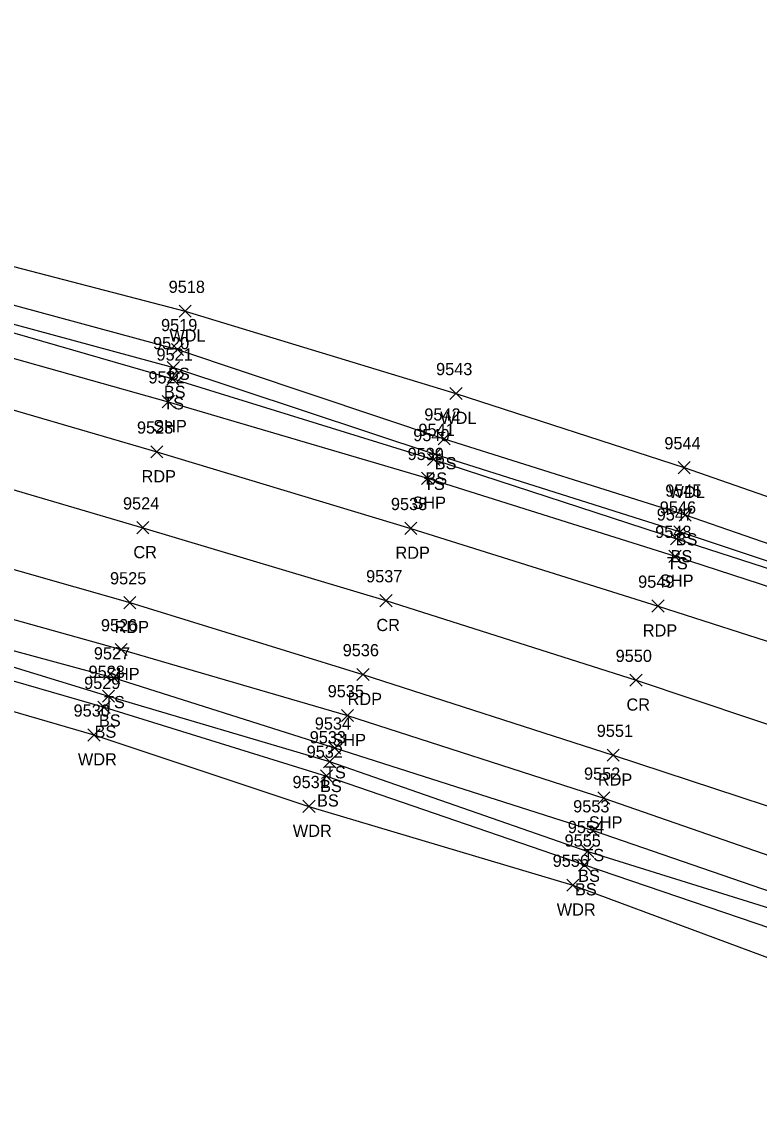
# Model space of a CAD drawing. Extents: x 1611797 to 1633212, y 298978 to 305475.
# Drawn here: x 1630086 to 1630206.9, y 304858.4 to 305038.6 of the extents above; entities that cross this region are included whole.
import ezdxf

# ---------------------------------------------------------------- set-up
doc = ezdxf.new("R2010")
doc.units = 0
for name, color, linetype in [('L_A', 7, 'Continuous'), ('L_I', 7, 'Continuous'), ('L_TIC', 7, 'Continuous'), ('LAWA', 7, 'Continuous'), ('LELB', 7, 'Continuous'), ('P_A', 7, 'Continuous'), ('P_I', 7, 'Continuous'), ('P_TIC', 7, 'Continuous'), ('PET', 7, 'Continuous'), ('PRC', 7, 'Continuous'), ('PSP', 7, 'Continuous')]:
    doc.layers.add(name, color=color, linetype=linetype)

msp = doc.modelspace()

# ---------------------------------------------------------------- linework, layer by layer
at = {"layer": 'L_TIC'}
for points in [[(1630111.75, 304990.17), (1630113.75, 304992.17)], [(1630113.75, 304990.17), (1630111.75, 304992.17)], [(1630110.5, 304983.89), (1630112.5, 304985.89)], [(1630112.5, 304983.89), (1630110.5, 304985.89)], [(1630109.82, 304980.93), (1630111.82, 304982.93)], [(1630111.82, 304980.93), (1630109.82, 304982.93)], [(1630109.74, 304979.05), (1630111.74, 304981.05)], [(1630111.74, 304979.05), (1630109.74, 304981.05)], [(1630156.18, 304976.67), (1630158.18, 304978.67)], [(1630158.18, 304976.67), (1630156.18, 304978.67)], [(1630154.25, 304969.22), (1630156.25, 304971.22)], [(1630156.25, 304969.22), (1630154.25, 304971.22)], [(1630152.52, 304965.84), (1630154.52, 304967.84)], [(1630154.52, 304965.84), (1630152.52, 304967.84)], [(1630152.73, 304966.71), (1630154.73, 304968.71)], [(1630154.73, 304966.71), (1630152.73, 304968.71)], [(1630193.63, 304964.5), (1630195.63, 304966.5)], [(1630195.63, 304964.5), (1630193.63, 304966.5)], [(1630193.78, 304956.73), (1630195.78, 304958.73)], [(1630195.78, 304956.73), (1630193.78, 304958.73)], [(1630192.38, 304952.81), (1630194.38, 304954.81)], [(1630194.38, 304952.81), (1630192.38, 304954.81)], [(1630192.94, 304953.96), (1630194.94, 304955.96)], [(1630194.94, 304953.96), (1630192.94, 304955.96)], [(1630100.04, 304930.02), (1630102.04, 304932.02)], [(1630102.04, 304930.02), (1630100.04, 304932.02)], [(1630099.17, 304927), (1630101.17, 304929)], [(1630101.17, 304927), (1630099.17, 304929)], [(1630098.45, 304925.17), (1630100.45, 304927.17)], [(1630100.45, 304925.17), (1630098.45, 304927.17)], [(1630096.8, 304920.63), (1630098.8, 304922.63)], [(1630098.8, 304920.63), (1630096.8, 304922.63)], [(1630136.28, 304918.5), (1630138.28, 304920.5)], [(1630138.28, 304918.5), (1630136.28, 304920.5)], [(1630135.45, 304916.25), (1630137.45, 304918.25)], [(1630137.45, 304916.25), (1630135.45, 304918.25)], [(1630134.95, 304913.88), (1630136.95, 304915.88)], [(1630136.95, 304913.88), (1630134.95, 304915.88)], [(1630132.06, 304908.9), (1630134.06, 304910.9)], [(1630134.06, 304908.9), (1630132.06, 304910.9)], [(1630178.67, 304904.92), (1630180.67, 304906.92)], [(1630180.67, 304904.92), (1630178.67, 304906.92)], [(1630177.79, 304901.52), (1630179.79, 304903.52)], [(1630179.79, 304901.52), (1630177.79, 304903.52)], [(1630177.26, 304899.3), (1630179.26, 304901.3)], [(1630179.26, 304899.3), (1630177.26, 304901.3)], [(1630175.36, 304895.98), (1630177.36, 304897.98)], [(1630177.36, 304895.98), (1630175.36, 304897.98)]]:
    msp.add_lwpolyline(points, dxfattribs=at)
at = {"layer": 'LAWA'}
for points in [[(1630012.2, 305019), (1630070.07, 305002.29), (1630112.75, 304991.17), (1630157.18, 304977.67), (1630194.63, 304965.5), (1630246.08, 304947.6), (1630293.55, 304932.17), (1630339.64, 304919.38), (1630359.6, 304910.39), (1630373.07, 304905.24), (1630404.85, 304897.31), (1630447.39, 304879.28), (1630481.53, 304869.72), (1630525.06, 304857.56), (1630559.34, 304845.57), (1630602.12, 304833.12), (1630633.53, 304824.2), (1630681.46, 304813.61)], [(1629901.86, 304961.79), (1629939.21, 304959.99), (1629978.21, 304953.23), (1630017.49, 304944.5), (1630052.22, 304934.86), (1630097.8, 304921.63), (1630133.06, 304909.9), (1630176.36, 304896.98), (1630219.35, 304881), (1630254.79, 304868.97)]]:
    msp.add_lwpolyline(points, dxfattribs=at)
at = {"layer": 'LELB'}
for points in [[(1629991.78, 305024.38), (1629991.19, 305017.83), (1629994.52, 305014.98), (1630009.74, 305009.14), (1630027.73, 305002.18), (1630067.89, 304992.43), (1630110.74, 304980.05), (1630153.52, 304966.84), (1630193.38, 304953.81), (1630242.96, 304937.78), (1630287.73, 304922.61), (1630337.07, 304906.15), (1630351.32, 304903.43)], [(1629993.07, 305021.69), (1629992.63, 305018.84), (1630010.06, 305011.39), (1630068.27, 304993.45), (1630110.82, 304981.93), (1630153.73, 304967.71), (1630193.94, 304954.96), (1630243.32, 304938.52), (1630288.05, 304923.38), (1630337.03, 304907.99)], [(1629993.07, 305021.69), (1630011.12, 305016.14), (1630068.9, 304996.45), (1630111.5, 304984.89), (1630155.25, 304970.22), (1630194.78, 304957.73), (1630243.74, 304940.81), (1630288.89, 304925.99), (1630338.18, 304910.91), (1630353.11, 304906.84), (1630356.89, 304905.75), (1630364.91, 304901.01), (1630402.72, 304890.72), (1630443.33, 304874.24), (1630480.39, 304862.9), (1630522.04, 304850.02), (1630557.37, 304840.06), (1630598.76, 304827.55), (1630632.34, 304819.54), (1630672.16, 304811.49), (1630689.06, 304808.94)], [(1629859.48, 304976.81), (1629901.76, 304979.08), (1629941.05, 304971.25), (1629979.41, 304962.53), (1630019.2, 304953.93), (1630054.65, 304943.59), (1630101.04, 304931.02), (1630137.28, 304919.5), (1630179.67, 304905.92), (1630223.67, 304890.78), (1630258.48, 304877.19), (1630262.89, 304872.74), (1630262.37, 304871.04), (1630254.79, 304868.97)], [(1629860.9, 304974.91), (1629860.5, 304972.77), (1629900.62, 304969.28), (1629939.23, 304963.21), (1629977.94, 304955.87), (1630018.25, 304948.21), (1630054.26, 304939.27), (1630099.45, 304926.17), (1630135.95, 304914.88), (1630178.26, 304900.3), (1630221.47, 304885.59), (1630261.54, 304871.58)], [(1629860.9, 304974.91), (1629901.15, 304974.08), (1629940.1, 304965.92), (1629978.87, 304959.11), (1630018.39, 304950.16), (1630055.01, 304941.84), (1630100.17, 304928), (1630136.45, 304917.25), (1630178.79, 304902.52), (1630223, 304888.72), (1630261.87, 304872.56), (1630261.54, 304871.58)]]:
    msp.add_lwpolyline(points, dxfattribs=at)
at = {"layer": 'P_TIC'}
for points in [[(1630108.99, 304975.31), (1630110.99, 304977.31)], [(1630110.99, 304975.31), (1630108.99, 304977.31)], [(1630107.11, 304967.08), (1630109.11, 304969.08)], [(1630109.11, 304967.08), (1630107.11, 304969.08)], [(1630151.51, 304962.74), (1630153.51, 304964.74)], [(1630153.51, 304962.74), (1630151.51, 304964.74)], [(1630104.82, 304954.63), (1630106.82, 304956.63)], [(1630106.82, 304954.63), (1630104.82, 304956.63)], [(1630148.77, 304954.53), (1630150.77, 304956.53)], [(1630150.77, 304954.53), (1630148.77, 304956.53)], [(1630192.13, 304949.95), (1630194.13, 304951.95)], [(1630194.13, 304949.95), (1630192.13, 304951.95)], [(1630102.69, 304942.34), (1630104.69, 304944.34)], [(1630104.69, 304942.34), (1630102.69, 304944.34)], [(1630144.7, 304942.67), (1630146.7, 304944.67)], [(1630146.7, 304942.67), (1630144.7, 304944.67)], [(1630189.34, 304941.78), (1630191.34, 304943.78)], [(1630191.34, 304941.78), (1630189.34, 304943.78)], [(1630101.25, 304934.64), (1630103.25, 304936.64)], [(1630103.25, 304934.64), (1630101.25, 304936.64)], [(1630140.92, 304930.54), (1630142.92, 304932.54)], [(1630142.92, 304930.54), (1630140.92, 304932.54)], [(1630185.73, 304929.61), (1630187.73, 304931.61)], [(1630187.73, 304929.61), (1630185.73, 304931.61)], [(1630138.4, 304923.81), (1630140.4, 304925.81)], [(1630140.4, 304923.81), (1630138.4, 304925.81)], [(1630181.98, 304917.31), (1630183.98, 304919.31)], [(1630183.98, 304917.31), (1630181.98, 304919.31)], [(1630180.45, 304910.28), (1630182.45, 304912.28)], [(1630182.45, 304910.28), (1630180.45, 304912.28)]]:
    msp.add_lwpolyline(points, dxfattribs=at)
at = {"layer": 'PET'}
for points in [[(1629549.49, 305022.22), (1629575.19, 305024.39), (1629630.53, 305028.09), (1629677.81, 305029.24), (1629725.19, 305029.04), (1629770.13, 305027.87), (1629817.69, 305024.43), (1629858.22, 305021.1), (1629908.77, 305014.4), (1629945.05, 305008.5), (1629966.94, 305004.29), (1629986.18, 304999.78), (1630025.71, 304990.52), (1630064.97, 304980.65), (1630108.11, 304968.08), (1630149.77, 304955.53), (1630190.34, 304942.78), (1630239.08, 304927.09), (1630283.33, 304912.15), (1630334.41, 304894.11)], [(1629534.89, 304997.15), (1629577.51, 305001.13), (1629632.02, 305004.5), (1629677.91, 305005.63), (1629723.53, 305005.53), (1629770.19, 305003.46), (1629816.84, 305000.27), (1629862.65, 304995.62), (1629904.32, 304989.75), (1629942.92, 304983.53), (1629982.8, 304975.07), (1630021.06, 304966.34), (1630058.52, 304956.22), (1630103.69, 304943.34), (1630141.92, 304931.54), (1630182.98, 304918.31), (1630228.84, 304903.21), (1630278.75, 304886.12), (1630317.72, 304873.32), (1630351.15, 304861.62)]]:
    msp.add_lwpolyline(points, dxfattribs=at)
at = {"layer": 'PRC'}
msp.add_lwpolyline([(1629542.09, 305009.99), (1629576.98, 305013.22), (1629631.17, 305016.69), (1629678.31, 305018.09), (1629724.7, 305017.67), (1629770.42, 305016.19), (1629814.1, 305013.09), (1629859.26, 305008.74), (1629906.03, 305002.59), (1629943.27, 304996.25), (1629985.6, 304987.52), (1630024.06, 304978.46), (1630061.41, 304968.69), (1630105.82, 304955.63), (1630145.7, 304943.67), (1630186.73, 304930.61), (1630234.03, 304914.75), (1630282.59, 304898.47), (1630321.4, 304885.46), (1630355.52, 304873.48)], dxfattribs=at)
at = {"layer": 'PSP'}
for points in [[(1629551.75, 305031.15), (1629575.93, 305033.54), (1629630.05, 305037.22), (1629677.55, 305038.63), (1629725.72, 305037.78), (1629770.34, 305036.25), (1629819.37, 305032.18), (1629858.33, 305028.33), (1629910.05, 305021.73), (1629945.56, 305016.2), (1629960.64, 305013.11), (1629989.39, 305007.44), (1630026.67, 304998.64), (1630066.75, 304988.42), (1630109.99, 304976.31), (1630152.51, 304963.74), (1630193.13, 304950.95), (1630241.88, 304935.09), (1630286.82, 304919.81), (1630336.82, 304903.26)], [(1629543.35, 304989.6), (1629574.61, 304992), (1629632.74, 304996.27), (1629678.04, 304997.71), (1629723.46, 304997.55), (1629770.23, 304995.51), (1629820.02, 304991.99), (1629861.58, 304987.66), (1629902.63, 304981.91), (1629941.86, 304975.32), (1629980.72, 304967.29), (1630019.33, 304958.33), (1630056.19, 304948.48), (1630102.25, 304935.64), (1630139.4, 304924.81), (1630181.45, 304911.28), (1630225.66, 304895.89), (1630254.45, 304885.95), (1630294.41, 304871.44), (1630314.76, 304864.82), (1630347.57, 304853.23)]]:
    msp.add_lwpolyline(points, dxfattribs=at)

# ---------------------------------------------------------------- texts
at = {"layer": 'L_A'}
for s, p in [('WDL', (1630110.16, 304986.17)), ('BS', (1630109.94, 304979.89)), ('BS', (1630109.26, 304976.93)), ('TS', (1630109.15, 304975.05)), ('WDL', (1630154.6, 304972.67)), ('BS', (1630153.7, 304965.22)), ('TS', (1630151.93, 304961.84)), ('BS', (1630152.17, 304962.71)), ('WDL', (1630192.05, 304960.5)), ('BS', (1630193.22, 304952.73)), ('BS', (1630192.38, 304949.96)), ('TS', (1630191.79, 304948.81)), ('TS', (1630099.44, 304926.02)), ('BS', (1630098.61, 304923)), ('BS', (1630097.89, 304921.17)), ('WDR', (1630095.16, 304916.63)), ('TS', (1630135.69, 304914.5)), ('BS', (1630134.89, 304912.25)), ('BS', (1630134.39, 304909.88)), ('WDR', (1630130.42, 304904.9)), ('TS', (1630178.08, 304900.92)), ('BS', (1630177.23, 304897.52)), ('BS', (1630176.7, 304895.3)), ('WDR', (1630173.72, 304891.98))]:
    msp.add_text(s, height=2, dxfattribs=at).set_placement(p)
at = {"layer": 'L_I'}
for s, p in [('9518', (1630110.05, 304994.17)), ('9519', (1630108.8, 304987.89)), ('9520', (1630107.48, 304984.93)), ('9521', (1630108.05, 304983.05)), ('9543', (1630153.92, 304980.67)), ('9542', (1630151.99, 304973.22)), ('9540', (1630150.18, 304969.84)), ('9541', (1630151.03, 304970.71)), ('9544', (1630191.37, 304968.5)), ('9545', (1630191.52, 304960.73)), ('9547', (1630190.12, 304956.81)), ('9546', (1630190.62, 304957.96)), ('9527', (1630097.78, 304934.02)), ('9528', (1630096.91, 304931)), ('9529', (1630096.18, 304929.17)), ('9530', (1630094.45, 304924.63)), ('9534', (1630134.02, 304922.5)), ('9533', (1630133.19, 304920.25)), ('9532', (1630132.69, 304917.88)), ('9531', (1630130.37, 304912.9)), ('9553', (1630176.41, 304908.92)), ('9554', (1630175.53, 304905.52)), ('9555', (1630175, 304903.3)), ('9556', (1630173.05, 304899.98))]:
    msp.add_text(s, height=2, dxfattribs=at).set_placement(p)
at = {"layer": 'P_A'}
for s, p in [('SHP', (1630107.52, 304971.31)), ('RDP', (1630105.6, 304963.08)), ('SHP', (1630150.05, 304958.74)), ('CR', (1630104.26, 304950.63)), ('RDP', (1630147.26, 304950.53)), ('SHP', (1630190.66, 304945.95)), ('RDP', (1630101.18, 304938.34)), ('CR', (1630144.13, 304938.67)), ('RDP', (1630187.83, 304937.78)), ('SHP', (1630099.79, 304930.64)), ('RDP', (1630139.41, 304926.54)), ('CR', (1630185.16, 304925.61)), ('SHP', (1630136.93, 304919.81)), ('RDP', (1630180.46, 304913.31)), ('SHP', (1630178.99, 304906.28))]:
    msp.add_text(s, height=2, dxfattribs=at).set_placement(p)
at = {"layer": 'P_I'}
for s, p in [('9522', (1630106.73, 304979.31)), ('9523', (1630104.85, 304971.08)), ('9539', (1630149.25, 304966.74)), ('9524', (1630102.56, 304958.63)), ('9538', (1630146.51, 304958.53)), ('9548', (1630189.87, 304953.95)), ('9525', (1630100.43, 304946.34)), ('9537', (1630142.44, 304946.67)), ('9549', (1630187.07, 304945.78)), ('9526', (1630098.94, 304938.64)), ('9536', (1630138.6, 304934.54)), ('9550', (1630183.38, 304933.61)), ('9535', (1630136.14, 304927.81)), ('9551', (1630180.28, 304921.31)), ('9552', (1630178.19, 304914.28))]:
    msp.add_text(s, height=2, dxfattribs=at).set_placement(p)

doc.saveas('drawing.dxf')
